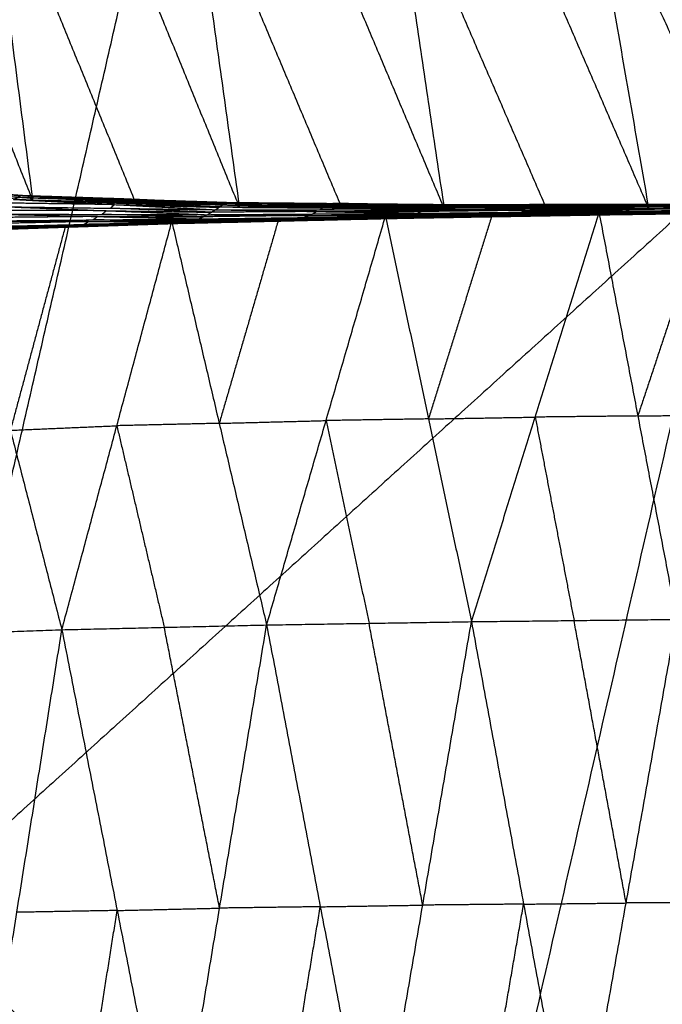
# Model space of a CAD drawing. Header units: millimetres. Extents: x -106 to 110, y -96 to 120.
# Tile 370 of 656: x -66.03 to -63.18, y 79.87 to 84.24. Entities that reach past the tile are written whole.
import ezdxf

# ---------------------------------------------------------------- set-up
doc = ezdxf.new("R2010")
doc.units = ezdxf.units.MM
doc.header["$MEASUREMENT"] = 0
doc.layers.add('Default', color=7, linetype='Continuous', true_color=0x000000)

msp = doc.modelspace()

# ---------------------------------------------------------------- linework, layer by layer
at = {"layer": 'Default'}
for points in [[(-68.8528, 82.6273, 12.0172), (-65.2191, 85.9207, 12.0172), (-61.5855, 89.2141, 12.0172)], [(-64.1707, 77.9452, 9.1165), (-62.8781, 83.5796, 10.5669), (-61.5855, 89.2141, 12.0172)], [(-67.2968, 86.7413, 8.3681), (-66.6367, 85.0911, 8.5315), (-65.9766, 83.4409, 8.6949)], [(-66.3923, 86.6676, 7.9766), (-66.1845, 85.0542, 8.3358), (-65.9766, 83.4409, 8.6949)], [(-66.3923, 86.6676, 7.9766), (-65.725, 85.0384, 8.1754), (-65.0578, 83.4092, 8.3741)], [(-65.5065, 86.6254, 7.6255), (-65.2821, 85.0173, 7.9998), (-65.0578, 83.4092, 8.3741)], [(-65.5065, 86.6254, 7.6255), (-64.8271, 85.014, 7.8508), (-64.1477, 83.4026, 8.076)], [(-64.6243, 86.6014, 7.3008), (-64.386, 85.002, 7.6884), (-64.1477, 83.4026, 8.076)], [(-64.6243, 86.6014, 7.3008), (-63.9319, 85.0031, 7.5462), (-63.2394, 83.4049, 7.7915)], [(-63.7929, 86.5856, 7.0121), (-63.5162, 84.9953, 7.4018), (-63.2394, 83.4049, 7.7915)], [(-63.7929, 86.5856, 7.0121), (-63.0642, 84.9969, 7.2651), (-62.3355, 83.4081, 7.5181)], [(-66.5117, 80.2863, 10.5669), (-65.8654, 83.1035, 11.292), (-65.2191, 85.9207, 12.0172)], [(-66.1845, 85.0542, 8.3358), (-65.8508, 84.2396, 8.4351), (-65.5172, 83.425, 8.5345)], [(-65.2821, 85.0173, 7.9998), (-64.9424, 84.2116, 8.1124), (-64.6027, 83.4059, 8.2251)], [(-64.386, 85.002, 7.6884), (-64.0398, 84.2029, 7.8111), (-63.6936, 83.4038, 7.9338)], [(-63.5162, 84.9953, 7.4018), (-63.1518, 84.2009, 7.5283), (-62.7875, 83.4065, 7.6548)], [(-64.1707, 77.9452, 9.1165), (-60.7777, 81.0204, 9.1165), (-57.3848, 84.0956, 9.1165)], [(-62.8781, 83.5796, 10.5669), (-64.6949, 81.9329, 10.5669), (-66.5117, 80.2863, 10.5669)], [(-66.966, 83.5259, 8.9846), (-66.4973, 83.4936, 8.826), (-66.0286, 83.4613, 8.6674)], [(-66.9303, 83.5329, 9.0163), (-66.4795, 83.4971, 8.8418), (-66.0286, 83.4613, 8.6674)], [(-66.9303, 83.5329, 9.0163), (-66.4645, 83.4964, 8.8498), (-65.9987, 83.4599, 8.6834)], [(-66.9017, 83.5166, 9.0459), (-66.4502, 83.4883, 8.8646), (-65.9987, 83.4599, 8.6834)], [(-66.9017, 83.5166, 9.0459), (-66.4391, 83.4788, 8.8704), (-65.9766, 83.4409, 8.6949)], [(-66.4795, 83.4971, 8.8418), (-66.2466, 83.4789, 8.7586), (-66.0137, 83.4606, 8.6754)], [(-66.0137, 83.4606, 8.6754), (-66.2391, 83.4785, 8.7626), (-66.4645, 83.4964, 8.8498)], [(-66.4502, 83.4883, 8.8646), (-66.2189, 83.4693, 8.7769), (-65.9876, 83.4504, 8.6891)], [(-66.0617, 83.444, 8.6571), (-66.0452, 83.4526, 8.6623), (-66.0286, 83.4613, 8.6674)], [(-66.0617, 83.444, 8.6571), (-65.6128, 83.4212, 8.511), (-65.164, 83.3985, 8.3649)], [(-66.0617, 83.444, 8.6571), (-65.5963, 83.4323, 8.509), (-65.1309, 83.4206, 8.3608)], [(-65.5797, 83.4409, 8.5141), (-65.8125, 83.4468, 8.5882), (-66.0452, 83.4526, 8.6623)], [(-66.0286, 83.4613, 8.6674), (-66.0137, 83.4606, 8.6754), (-65.9987, 83.4599, 8.6834)], [(-66.0286, 83.4613, 8.6674), (-65.5797, 83.4409, 8.5141), (-65.1309, 83.4206, 8.3608)], [(-66.0286, 83.4613, 8.6674), (-65.5651, 83.4462, 8.5161), (-65.1016, 83.4312, 8.3649)], [(-65.5501, 83.4456, 8.5241), (-65.7819, 83.4531, 8.5997), (-66.0137, 83.4606, 8.6754)], [(-65.9987, 83.4599, 8.6834), (-65.9876, 83.4504, 8.6891), (-65.9766, 83.4409, 8.6949)], [(-65.9987, 83.4599, 8.6834), (-65.5501, 83.4456, 8.5241), (-65.1016, 83.4312, 8.3649)], [(-65.9987, 83.4599, 8.6834), (-65.5373, 83.4434, 8.5278), (-65.0758, 83.4269, 8.3723)], [(-65.5262, 83.4339, 8.5336), (-65.7569, 83.4421, 8.6114), (-65.9876, 83.4504, 8.6891)], [(-65.9766, 83.4409, 8.6949), (-65.5262, 83.4339, 8.5336), (-65.0758, 83.4269, 8.3723)], [(-65.9766, 83.4409, 8.6949), (-65.5172, 83.425, 8.5345), (-65.0578, 83.4092, 8.3741)], [(-65.5963, 83.4323, 8.509), (-65.588, 83.4366, 8.5115), (-65.5797, 83.4409, 8.5141)], [(-65.5797, 83.4409, 8.5141), (-65.348, 83.4334, 8.4385), (-65.1162, 83.4259, 8.3629)], [(-65.5651, 83.4462, 8.5161), (-65.5576, 83.4459, 8.5201), (-65.5501, 83.4456, 8.5241)], [(-65.1162, 83.4259, 8.3629), (-65.3407, 83.4361, 8.4395), (-65.5651, 83.4462, 8.5161)], [(-65.5501, 83.4456, 8.5241), (-65.3194, 83.4373, 8.4464), (-65.0887, 83.4291, 8.3686)], [(-65.0887, 83.4291, 8.3686), (-65.313, 83.4362, 8.4482), (-65.5373, 83.4434, 8.5278)], [(-65.5373, 83.4434, 8.5278), (-65.5317, 83.4387, 8.5307), (-65.5262, 83.4339, 8.5336)], [(-65.649, 83.3942, 8.5146), (-65.8834, 83.3948, 8.5874), (-66.1178, 83.3954, 8.6601)], [(-66.0982, 83.4118, 8.6575), (-65.649, 83.3942, 8.5146), (-65.1998, 83.3765, 8.3718)], [(-66.0982, 83.4118, 8.6575), (-65.6311, 83.4052, 8.5112), (-65.164, 83.3985, 8.3649)], [(-65.6128, 83.4212, 8.511), (-65.8464, 83.4246, 8.5842), (-66.08, 83.4279, 8.6573)], [(-65.6686, 83.3777, 8.5172), (-65.6588, 83.3859, 8.5159), (-65.649, 83.3942, 8.5146)], [(-65.649, 83.3942, 8.5146), (-65.4155, 83.3908, 8.4415), (-65.1819, 83.3875, 8.3683)], [(-65.6311, 83.4052, 8.5112), (-65.622, 83.4132, 8.5111), (-65.6128, 83.4212, 8.511)], [(-65.1819, 83.3875, 8.3683), (-65.4065, 83.3963, 8.4398), (-65.6311, 83.4052, 8.5112)], [(-65.6128, 83.4212, 8.511), (-65.3801, 83.4154, 8.4369), (-65.1474, 83.4095, 8.3629)], [(-65.1474, 83.4095, 8.3629), (-65.3718, 83.4209, 8.4359), (-65.5963, 83.4323, 8.509)], [(-65.5262, 83.4339, 8.5336), (-65.2965, 83.426, 8.4534), (-65.0668, 83.418, 8.3732)], [(-65.0668, 83.418, 8.3732), (-65.292, 83.4215, 8.4539), (-65.5172, 83.425, 8.5345)], [(-65.1998, 83.3765, 8.3718), (-65.1819, 83.3875, 8.3683), (-65.164, 83.3985, 8.3649)], [(-65.164, 83.3985, 8.3649), (-65.1474, 83.4095, 8.3629), (-65.1309, 83.4206, 8.3608)], [(-65.164, 83.3985, 8.3649), (-64.6998, 83.3985, 8.2206), (-64.2357, 83.3986, 8.0763)], [(-65.164, 83.3985, 8.3649), (-64.7154, 83.3905, 8.2239), (-64.2669, 83.3825, 8.0829)], [(-64.6833, 83.4096, 8.2185), (-64.9153, 83.4096, 8.2907), (-65.1474, 83.4095, 8.3629)], [(-65.1309, 83.4206, 8.3608), (-65.1162, 83.4259, 8.3629), (-65.1016, 83.4312, 8.3649)], [(-65.1309, 83.4206, 8.3608), (-64.6833, 83.4096, 8.2185), (-64.2357, 83.3986, 8.0763)], [(-65.1309, 83.4206, 8.3608), (-64.6691, 83.4178, 8.2163), (-64.2073, 83.415, 8.0717)], [(-64.6544, 83.4231, 8.2183), (-64.8853, 83.4245, 8.2906), (-65.1162, 83.4259, 8.3629)], [(-65.1016, 83.4312, 8.3649), (-65.0887, 83.4291, 8.3686), (-65.0758, 83.4269, 8.3723)], [(-65.1016, 83.4312, 8.3649), (-64.6544, 83.4231, 8.2183), (-64.2073, 83.415, 8.0717)], [(-65.1016, 83.4312, 8.3649), (-64.6421, 83.4268, 8.2192), (-64.1827, 83.4224, 8.0736)], [(-64.6292, 83.4246, 8.2229), (-64.859, 83.4268, 8.2958), (-65.0887, 83.4291, 8.3686)], [(-65.0758, 83.4269, 8.3723), (-65.0668, 83.418, 8.3732), (-65.0578, 83.4092, 8.3741)], [(-65.0758, 83.4269, 8.3723), (-64.6292, 83.4246, 8.2229), (-64.1827, 83.4224, 8.0736)], [(-65.0758, 83.4269, 8.3723), (-64.6188, 83.4223, 8.2249), (-64.1617, 83.4177, 8.0776)], [(-64.6097, 83.4134, 8.2258), (-64.8383, 83.4157, 8.2995), (-65.0668, 83.418, 8.3732)], [(-65.0578, 83.4092, 8.3741), (-64.6097, 83.4134, 8.2258), (-64.1617, 83.4177, 8.0776)], [(-65.0578, 83.4092, 8.3741), (-64.6027, 83.4059, 8.2251), (-64.1477, 83.4026, 8.076)], [(-64.6998, 83.3985, 8.2206), (-64.6916, 83.4041, 8.2196), (-64.6833, 83.4096, 8.2185)], [(-64.2513, 83.3905, 8.0796), (-64.4756, 83.3945, 8.1501), (-64.6998, 83.3985, 8.2206)], [(-64.6833, 83.4096, 8.2185), (-64.4524, 83.4082, 8.1463), (-64.2215, 83.4068, 8.074)], [(-64.6691, 83.4178, 8.2163), (-64.6618, 83.4205, 8.2173), (-64.6544, 83.4231, 8.2183)], [(-64.2215, 83.4068, 8.074), (-64.4453, 83.4123, 8.1451), (-64.6691, 83.4178, 8.2163)], [(-64.6544, 83.4231, 8.2183), (-64.4247, 83.4209, 8.1455), (-64.195, 83.4187, 8.0726)], [(-64.6421, 83.4268, 8.2192), (-64.6357, 83.4257, 8.2211), (-64.6292, 83.4246, 8.2229)], [(-64.195, 83.4187, 8.0726), (-64.4185, 83.4227, 8.1459), (-64.6421, 83.4268, 8.2192)], [(-64.6292, 83.4246, 8.2229), (-64.4007, 83.4223, 8.1492), (-64.1722, 83.42, 8.0756)], [(-64.1722, 83.42, 8.0756), (-64.3955, 83.4212, 8.1502), (-64.6188, 83.4223, 8.2249)], [(-64.6188, 83.4223, 8.2249), (-64.6142, 83.4179, 8.2254), (-64.6097, 83.4134, 8.2258)], [(-64.6097, 83.4134, 8.2258), (-64.3822, 83.4118, 8.1513), (-64.1547, 83.4102, 8.0768)], [(-64.1547, 83.4102, 8.0768), (-64.3787, 83.408, 8.1509), (-64.6027, 83.4059, 8.2251)], [(-64.2669, 83.3825, 8.0829), (-64.2513, 83.3905, 8.0796), (-64.2357, 83.3986, 8.0763)], [(-64.2669, 83.3825, 8.0829), (-63.804, 83.3877, 7.941), (-63.3411, 83.3928, 7.799)], [(-63.7884, 83.3957, 7.9376), (-64.0199, 83.3931, 8.0086), (-64.2513, 83.3905, 8.0796)], [(-64.2357, 83.3986, 8.0763), (-64.2215, 83.4068, 8.074), (-64.2073, 83.415, 8.0717)], [(-64.2357, 83.3986, 8.0763), (-63.7753, 83.4018, 7.9347), (-63.3148, 83.4051, 7.7932)], [(-64.2357, 83.3986, 8.0763), (-63.7884, 83.3957, 7.9376), (-63.3411, 83.3928, 7.799)], [(-63.7611, 83.4101, 7.9324), (-63.9913, 83.4084, 8.0032), (-64.2215, 83.4068, 8.074)], [(-64.2073, 83.415, 8.0717), (-64.195, 83.4187, 8.0726), (-64.1827, 83.4224, 8.0736)], [(-64.2073, 83.415, 8.0717), (-63.749, 83.4164, 7.9304), (-63.2906, 83.4177, 7.7891)], [(-64.2073, 83.415, 8.0717), (-63.7611, 83.4101, 7.9324), (-63.3148, 83.4051, 7.7932)], [(-63.7366, 83.42, 7.9314), (-63.9658, 83.4194, 8.002), (-64.195, 83.4187, 8.0726)], [(-64.1827, 83.4224, 8.0736), (-63.7261, 83.4225, 7.932), (-63.2696, 83.4227, 7.7905)], [(-64.1827, 83.4224, 8.0736), (-64.1722, 83.42, 8.0756), (-64.1617, 83.4177, 8.0776)], [(-64.1827, 83.4224, 8.0736), (-63.7366, 83.42, 7.9314), (-63.2906, 83.4177, 7.7891)], [(-63.7156, 83.4202, 7.934), (-63.9439, 83.4201, 8.0048), (-64.1722, 83.42, 8.0756)], [(-64.1617, 83.4177, 8.0776), (-63.7156, 83.4202, 7.934), (-63.2696, 83.4227, 7.7905)], [(-64.1617, 83.4177, 8.0776), (-63.7066, 83.4178, 7.9355), (-63.2516, 83.4179, 7.7935)], [(-64.1617, 83.4177, 8.0776), (-64.1547, 83.4102, 8.0768), (-64.1477, 83.4026, 8.076)], [(-64.1617, 83.4177, 8.0776), (-63.7006, 83.4113, 7.9345), (-63.2394, 83.4049, 7.7915)], [(-63.6936, 83.4038, 7.9338), (-63.9241, 83.407, 8.0053), (-64.1547, 83.4102, 8.0768)], [(-64.1477, 83.4026, 8.076), (-63.6936, 83.4038, 7.9338), (-63.2394, 83.4049, 7.7915)], [(-63.804, 83.3877, 7.941), (-63.7962, 83.3917, 7.9393), (-63.7884, 83.3957, 7.9376)], [(-63.7884, 83.3957, 7.9376), (-63.5582, 83.3973, 7.8669), (-63.328, 83.399, 7.7961)], [(-63.7753, 83.4018, 7.9347), (-63.7682, 83.406, 7.9336), (-63.7611, 83.4101, 7.9324)], [(-63.328, 83.399, 7.7961), (-63.5516, 83.4004, 7.8654), (-63.7753, 83.4018, 7.9347)], [(-63.7611, 83.4101, 7.9324), (-63.5319, 83.4107, 7.8618), (-63.3027, 83.4114, 7.7912)], [(-63.749, 83.4164, 7.9304), (-63.7428, 83.4182, 7.9309), (-63.7366, 83.42, 7.9314)], [(-63.3027, 83.4114, 7.7912), (-63.5258, 83.4139, 7.8608), (-63.749, 83.4164, 7.9304)], [(-63.7366, 83.42, 7.9314), (-63.5084, 83.4201, 7.8606), (-63.2801, 83.4202, 7.7898)], [(-63.7261, 83.4225, 7.932), (-63.7209, 83.4214, 7.933), (-63.7156, 83.4202, 7.934)], [(-63.2801, 83.4202, 7.7898), (-63.5031, 83.4214, 7.8609), (-63.7261, 83.4225, 7.932)], [(-63.7156, 83.4202, 7.934), (-63.4881, 83.4202, 7.863), (-63.2606, 83.4203, 7.792)], [(-63.2606, 83.4203, 7.792), (-63.4836, 83.419, 7.8638), (-63.7066, 83.4178, 7.9355)], [(-63.7006, 83.4113, 7.9345), (-63.7036, 83.4145, 7.935), (-63.7066, 83.4178, 7.9355)], [(-63.2455, 83.4114, 7.7925), (-63.473, 83.4113, 7.8635), (-63.7006, 83.4113, 7.9345)], [(-63.7006, 83.4113, 7.9345), (-63.6971, 83.4075, 7.9342), (-63.6936, 83.4038, 7.9338)], [(-63.4598, 83.3858, 7.8533), (-62.9851, 83.3919, 7.7102), (-62.5104, 83.3981, 7.5671)], [(-63.4282, 83.3769, 7.8372), (-62.9693, 83.3875, 7.7021), (-62.5104, 83.3981, 7.5671)], [(-63.3695, 83.383, 7.8076), (-62.9046, 83.3893, 7.6677), (-62.4397, 83.3955, 7.5278)], [(-63.3695, 83.383, 7.8076), (-63.3553, 83.3879, 7.8033), (-63.3411, 83.3928, 7.799)], [(-62.8904, 83.3941, 7.6634), (-63.1229, 83.391, 7.7333), (-63.3553, 83.3879, 7.8033)], [(-63.3411, 83.3928, 7.799), (-63.328, 83.399, 7.7961), (-63.3148, 83.4051, 7.7932)], [(-63.3411, 83.3928, 7.799), (-62.8792, 83.3978, 7.6597), (-62.4174, 83.4029, 7.5204)], [(-63.3411, 83.3928, 7.799), (-62.8904, 83.3941, 7.6634), (-62.4397, 83.3955, 7.5278)], [(-62.8661, 83.404, 7.6568), (-63.097, 83.4015, 7.7264), (-63.328, 83.399, 7.7961)], [(-63.3148, 83.4051, 7.7932), (-63.3027, 83.4114, 7.7912), (-63.2906, 83.4177, 7.7891)], [(-63.3148, 83.4051, 7.7932), (-62.8557, 83.4086, 7.6544), (-62.3966, 83.4121, 7.5156)], [(-63.3148, 83.4051, 7.7932), (-62.8661, 83.404, 7.6568), (-62.4174, 83.4029, 7.5204)], [(-62.8436, 83.4149, 7.6524), (-63.0732, 83.4131, 7.7218), (-63.3027, 83.4114, 7.7912)], [(-63.2906, 83.4177, 7.7891), (-63.2801, 83.4202, 7.7898), (-63.2696, 83.4227, 7.7905)], [(-63.2906, 83.4177, 7.7891), (-62.8339, 83.4195, 7.651), (-62.3772, 83.4213, 7.5128)], [(-63.2906, 83.4177, 7.7891), (-62.8436, 83.4149, 7.6524), (-62.3966, 83.4121, 7.5156)], [(-62.8234, 83.422, 7.6517), (-63.0518, 83.4211, 7.7208), (-63.2801, 83.4202, 7.7898)], [(-63.2696, 83.4227, 7.7905), (-62.815, 83.4235, 7.6527), (-62.3603, 83.4243, 7.5148)], [(-63.2696, 83.4227, 7.7905), (-63.2606, 83.4203, 7.792), (-63.2516, 83.4179, 7.7935)], [(-63.2696, 83.4227, 7.7905), (-62.8234, 83.422, 7.6517), (-62.3772, 83.4213, 7.5128)], [(-62.806, 83.4211, 7.6541), (-63.0333, 83.4207, 7.7231), (-63.2606, 83.4203, 7.792)], [(-63.2516, 83.4179, 7.7935), (-62.806, 83.4211, 7.6541), (-62.3603, 83.4243, 7.5148)], [(-63.2516, 83.4179, 7.7935), (-62.7986, 83.4186, 7.6559), (-62.3457, 83.4194, 7.5183)], [(-63.2516, 83.4179, 7.7935), (-63.2455, 83.4114, 7.7925), (-63.2394, 83.4049, 7.7915)], [(-63.2516, 83.4179, 7.7935), (-62.7936, 83.413, 7.6558), (-62.3355, 83.4081, 7.5181)], [(-62.7875, 83.4065, 7.6548), (-63.0165, 83.4089, 7.7237), (-63.2455, 83.4114, 7.7925)], [(-63.2394, 83.4049, 7.7915), (-62.7875, 83.4065, 7.6548), (-62.3355, 83.4081, 7.5181)], [(-66.1789, 83.3488, 8.6741), (-65.7086, 83.3532, 8.5285), (-65.2383, 83.3577, 8.3829)], [(-65.6878, 83.3683, 8.5228), (-65.923, 83.3661, 8.5956), (-66.1581, 83.3638, 8.6684)], [(-66.1374, 83.3789, 8.6627), (-65.6878, 83.3683, 8.5228), (-65.2383, 83.3577, 8.3829)], [(-66.1374, 83.3789, 8.6627), (-65.6686, 83.3777, 8.5172), (-65.1998, 83.3765, 8.3718)], [(-65.728, 83.3461, 8.5378), (-65.4928, 83.3484, 8.465), (-65.2577, 83.3506, 8.3922)], [(-65.7086, 83.3532, 8.5285), (-65.6982, 83.3608, 8.5257), (-65.6878, 83.3683, 8.5228)], [(-65.2577, 83.3506, 8.3922), (-65.4832, 83.3519, 8.4604), (-65.7086, 83.3532, 8.5285)], [(-65.6878, 83.3683, 8.5228), (-65.4535, 83.3677, 8.4501), (-65.2191, 83.3671, 8.3774)], [(-65.2191, 83.3671, 8.3774), (-65.4438, 83.3724, 8.4473), (-65.6686, 83.3777, 8.5172)], [(-65.358, 83.3451, 8.451), (-64.8833, 83.3574, 8.2996), (-64.4085, 83.3698, 8.1482)], [(-64.8625, 83.354, 8.2869), (-65.0999, 83.3478, 8.3626), (-65.3373, 83.3417, 8.4383)], [(-65.3165, 83.3382, 8.4256), (-64.8625, 83.354, 8.2869), (-64.4085, 83.3698, 8.1482)], [(-65.3165, 83.3382, 8.4256), (-64.8436, 83.3491, 8.2769), (-64.3707, 83.36, 8.1282)], [(-64.8239, 83.3517, 8.2649), (-65.0603, 83.3463, 8.3392), (-65.2968, 83.3408, 8.4135)], [(-65.277, 83.3435, 8.4015), (-64.8061, 83.3522, 8.255), (-64.3352, 83.3608, 8.1085)], [(-65.277, 83.3435, 8.4015), (-64.8239, 83.3517, 8.2649), (-64.3707, 83.36, 8.1282)], [(-65.277, 83.3435, 8.4015), (-65.2577, 83.3506, 8.3922), (-65.2383, 83.3577, 8.3829)], [(-64.7867, 83.3593, 8.2457), (-65.0222, 83.355, 8.319), (-65.2577, 83.3506, 8.3922)], [(-65.2383, 83.3577, 8.3829), (-65.2191, 83.3671, 8.3774), (-65.1998, 83.3765, 8.3718)], [(-65.2383, 83.3577, 8.3829), (-64.7695, 83.3637, 8.2379), (-64.3008, 83.3696, 8.0928)], [(-65.2383, 83.3577, 8.3829), (-64.7867, 83.3593, 8.2457), (-64.3352, 83.3608, 8.1085)], [(-64.7503, 83.373, 8.2323), (-64.9847, 83.3701, 8.3048), (-65.2191, 83.3671, 8.3774)], [(-65.1998, 83.3765, 8.3718), (-64.7334, 83.3795, 8.2274), (-64.2669, 83.3825, 8.0829)], [(-65.1998, 83.3765, 8.3718), (-64.7503, 83.373, 8.2323), (-64.3008, 83.3696, 8.0928)], [(-64.7154, 83.3905, 8.2239), (-64.9487, 83.389, 8.2961), (-65.1819, 83.3875, 8.3683)], [(-64.8833, 83.3574, 8.2996), (-65.0153, 82.9034, 7.6546), (-65.1474, 82.4493, 7.0096)], [(-64.9367, 81.5535, 5.5682), (-64.6726, 82.4616, 6.8582), (-64.4085, 83.3698, 8.1482)], [(-64.8833, 83.3574, 8.2996), (-64.8729, 83.3557, 8.2932), (-64.8625, 83.354, 8.2869)], [(-64.8625, 83.354, 8.2869), (-64.6261, 83.3594, 8.2125), (-64.3896, 83.3649, 8.1382)], [(-64.3896, 83.3649, 8.1382), (-64.6166, 83.357, 8.2076), (-64.8436, 83.3491, 8.2769)], [(-64.8436, 83.3491, 8.2769), (-64.8338, 83.3504, 8.2709), (-64.8239, 83.3517, 8.2649)], [(-64.8239, 83.3517, 8.2649), (-64.5884, 83.3561, 8.1916), (-64.3529, 83.3604, 8.1184)], [(-64.3529, 83.3604, 8.1184), (-64.5795, 83.3563, 8.1867), (-64.8061, 83.3522, 8.255)], [(-64.8061, 83.3522, 8.255), (-64.7964, 83.3557, 8.2504), (-64.7867, 83.3593, 8.2457)], [(-64.7867, 83.3593, 8.2457), (-64.5523, 83.3622, 8.1732), (-64.318, 83.3652, 8.1007)], [(-64.7695, 83.3637, 8.2379), (-64.7599, 83.3683, 8.2351), (-64.7503, 83.373, 8.2323)], [(-64.318, 83.3652, 8.1007), (-64.5437, 83.3644, 8.1693), (-64.7695, 83.3637, 8.2379)], [(-64.7503, 83.373, 8.2323), (-64.5171, 83.3745, 8.1601), (-64.2838, 83.376, 8.0879)], [(-64.7334, 83.3795, 8.2274), (-64.7244, 83.385, 8.2256), (-64.7154, 83.3905, 8.2239)], [(-64.2838, 83.376, 8.0879), (-64.5086, 83.3778, 8.1576), (-64.7334, 83.3795, 8.2274)], [(-64.7154, 83.3905, 8.2239), (-64.4834, 83.3905, 8.1517), (-64.2513, 83.3905, 8.0796)], [(-64.4085, 83.3698, 8.1482), (-63.9342, 83.3778, 8.0007), (-63.4598, 83.3858, 7.8533)], [(-64.4085, 83.3698, 8.1482), (-64.3896, 83.3649, 8.1382), (-64.3707, 83.36, 8.1282)], [(-64.4085, 83.3698, 8.1482), (-64.2176, 82.4689, 6.7232), (-64.0266, 81.5681, 5.2983)], [(-64.3896, 83.3649, 8.1382), (-64.1619, 83.3713, 8.0695), (-63.9342, 83.3778, 8.0007)], [(-63.9153, 83.3729, 7.9907), (-64.1525, 83.3689, 8.0645), (-64.3896, 83.3649, 8.1382)], [(-64.3707, 83.36, 8.1282), (-63.9153, 83.3729, 7.9907), (-63.4598, 83.3858, 7.8533)], [(-64.3707, 83.36, 8.1282), (-63.8995, 83.3684, 7.9827), (-63.4282, 83.3769, 7.8372)], [(-64.3707, 83.36, 8.1282), (-64.3529, 83.3604, 8.1184), (-64.3352, 83.3608, 8.1085)], [(-63.8817, 83.3688, 7.9729), (-64.1173, 83.3646, 8.0456), (-64.3529, 83.3604, 8.1184)], [(-64.3352, 83.3608, 8.1085), (-63.8817, 83.3688, 7.9729), (-63.4282, 83.3769, 7.8372)], [(-64.3352, 83.3608, 8.1085), (-63.8667, 83.3688, 7.9647), (-63.3983, 83.3767, 7.8208)], [(-64.3352, 83.3608, 8.1085), (-64.318, 83.3652, 8.1007), (-64.3008, 83.3696, 8.0928)], [(-63.8495, 83.3731, 7.9568), (-64.0837, 83.3692, 8.0288), (-64.318, 83.3652, 8.1007)], [(-64.3008, 83.3696, 8.0928), (-63.8351, 83.3763, 7.9502), (-63.3695, 83.383, 7.8076)], [(-64.3008, 83.3696, 8.0928), (-64.2838, 83.376, 8.0879), (-64.2669, 83.3825, 8.0829)], [(-64.3008, 83.3696, 8.0928), (-63.8495, 83.3731, 7.9568), (-63.3983, 83.3767, 7.8208)], [(-63.8182, 83.3828, 7.9453), (-64.051, 83.3794, 8.0166), (-64.2838, 83.376, 8.0879)], [(-64.2669, 83.3825, 8.0829), (-63.8182, 83.3828, 7.9453), (-63.3695, 83.383, 7.8076)], [(-63.9342, 83.3778, 8.0007), (-64.0759, 82.9234, 7.362), (-64.2176, 82.4689, 6.7232)], [(-64.0266, 81.5681, 5.2983), (-63.7432, 82.477, 6.5758), (-63.4598, 83.3858, 7.8533)], [(-63.9153, 83.3729, 7.9907), (-63.6796, 83.3771, 7.918), (-63.444, 83.3813, 7.8452)], [(-63.8995, 83.3684, 7.9827), (-63.9074, 83.3706, 7.9867), (-63.9153, 83.3729, 7.9907)], [(-63.8995, 83.3684, 7.9827), (-63.8906, 83.3686, 7.9778), (-63.8817, 83.3688, 7.9729)], [(-63.8817, 83.3688, 7.9729), (-63.6475, 83.3728, 7.9009), (-63.4133, 83.3768, 7.829)], [(-63.4133, 83.3768, 7.829), (-63.64, 83.3728, 7.8968), (-63.8667, 83.3688, 7.9647)], [(-63.8667, 83.3688, 7.9647), (-63.8581, 83.3709, 7.9608), (-63.8495, 83.3731, 7.9568)], [(-63.8495, 83.3731, 7.9568), (-63.6167, 83.3765, 7.8855), (-63.3839, 83.3799, 7.8142)], [(-63.8351, 83.3763, 7.9502), (-63.8267, 83.3795, 7.9477), (-63.8182, 83.3828, 7.9453)], [(-63.3839, 83.3799, 7.8142), (-63.6095, 83.3781, 7.8822), (-63.8351, 83.3763, 7.9502)], [(-63.8182, 83.3828, 7.9453), (-63.5868, 83.3853, 7.8743), (-63.3553, 83.3879, 7.8033)], [(-63.3553, 83.3879, 7.8033), (-63.5797, 83.3878, 7.8721), (-63.804, 83.3877, 7.941)], [(-63.4598, 83.3858, 7.8533), (-63.444, 83.3813, 7.8452), (-63.4282, 83.3769, 7.8372)], [(-63.4598, 83.3858, 7.8533), (-63.2874, 82.482, 6.4458), (-63.1151, 81.5783, 5.0384)], [(-63.444, 83.3813, 7.8452), (-63.2146, 83.3866, 7.7777), (-62.9851, 83.3919, 7.7102)], [(-62.9693, 83.3875, 7.7021), (-63.2066, 83.3844, 7.7737), (-63.444, 83.3813, 7.8452)], [(-63.4282, 83.3769, 7.8372), (-62.9569, 83.3839, 7.6952), (-62.4856, 83.391, 7.5532)], [(-63.4282, 83.3769, 7.8372), (-63.4133, 83.3768, 7.829), (-63.3983, 83.3767, 7.8208)], [(-62.942, 83.3838, 7.687), (-63.1776, 83.3803, 7.758), (-63.4133, 83.3768, 7.829)], [(-63.3983, 83.3767, 7.8208), (-62.942, 83.3838, 7.687), (-62.4856, 83.391, 7.5532)], [(-63.3983, 83.3767, 7.8208), (-62.9303, 83.3837, 7.68), (-62.4623, 83.3907, 7.5392)], [(-63.3983, 83.3767, 7.8208), (-63.3839, 83.3799, 7.8142), (-63.3695, 83.383, 7.8076)], [(-62.9159, 83.3869, 7.6734), (-63.1499, 83.3834, 7.7438), (-63.3839, 83.3799, 7.8142)], [(-63.3695, 83.383, 7.8076), (-62.9159, 83.3869, 7.6734), (-62.4623, 83.3907, 7.5392)], [(-62.9851, 83.3919, 7.7102), (-63.1363, 82.937, 7.078), (-63.2874, 82.482, 6.4458)], [(-66.3044, 83.3046, 8.7581), (-65.8312, 83.3249, 8.6046), (-65.358, 83.3451, 8.451)], [(-65.8097, 83.3261, 8.588), (-66.0463, 83.3159, 8.6648), (-66.2829, 83.3058, 8.7416)], [(-66.2829, 83.3058, 8.7416), (-66.057, 83.3153, 8.6731), (-65.8312, 83.3249, 8.6046)], [(-66.2614, 83.307, 8.725), (-65.8097, 83.3261, 8.588), (-65.358, 83.3451, 8.451)], [(-66.2614, 83.307, 8.725), (-65.789, 83.3226, 8.5753), (-65.3165, 83.3382, 8.4256)], [(-65.7683, 83.3307, 8.5606), (-66.0045, 83.3229, 8.6354), (-66.2407, 83.3151, 8.7103)], [(-66.22, 83.3231, 8.6955), (-65.7485, 83.3333, 8.5485), (-65.277, 83.3435, 8.4015)], [(-66.22, 83.3231, 8.6955), (-65.7683, 83.3307, 8.5606), (-65.3165, 83.3382, 8.4256)], [(-65.728, 83.3461, 8.5378), (-65.9637, 83.341, 8.6113), (-66.1995, 83.3359, 8.6848)], [(-66.1789, 83.3488, 8.6741), (-65.728, 83.3461, 8.5378), (-65.277, 83.3435, 8.4015)], [(-65.8312, 83.3249, 8.6046), (-65.9533, 82.8717, 7.9543), (-66.0754, 82.4184, 7.304)], [(-65.8465, 81.5322, 5.8499), (-65.6023, 82.4387, 7.1505), (-65.358, 83.3451, 8.451)], [(-65.8097, 83.3261, 8.588), (-65.5735, 83.3339, 8.5132), (-65.3373, 83.3417, 8.4383)], [(-65.789, 83.3226, 8.5753), (-65.7993, 83.3243, 8.5817), (-65.8097, 83.3261, 8.588)], [(-65.789, 83.3226, 8.5753), (-65.7786, 83.3266, 8.5679), (-65.7683, 83.3307, 8.5606)], [(-65.7683, 83.3307, 8.5606), (-65.5325, 83.3357, 8.487), (-65.2968, 83.3408, 8.4135)], [(-65.7485, 83.3333, 8.5485), (-65.7382, 83.3397, 8.5432), (-65.728, 83.3461, 8.5378)], [(-65.2968, 83.3408, 8.4135), (-65.5226, 83.3371, 8.481), (-65.7485, 83.3333, 8.5485)], [(-65.358, 83.3451, 8.451), (-65.3373, 83.3417, 8.4383), (-65.3165, 83.3382, 8.4256)], [(-65.358, 83.3451, 8.451), (-65.1474, 82.4493, 7.0096), (-64.9367, 81.5535, 5.5682)], [(-65.3165, 83.3382, 8.4256), (-65.2968, 83.3408, 8.4135), (-65.277, 83.3435, 8.4015)], [(-66.3044, 83.3046, 8.7581), (-66.0754, 82.4184, 7.304), (-65.8465, 81.5322, 5.8499)], [(-68.8528, 82.6273, 12.0172), (-66.5117, 80.2863, 10.5669), (-64.1707, 77.9452, 9.1165)], [(-64.2176, 82.4689, 6.7232), (-63.9804, 82.4729, 6.6495), (-63.7432, 82.477, 6.5758)], [(-63.2874, 82.482, 6.4458), (-63.5153, 82.4795, 6.5108), (-63.7432, 82.477, 6.5758)], [(-63.7432, 82.477, 6.5758), (-63.657, 82.0251, 5.8721), (-63.5708, 81.5732, 5.1683)], [(-63.2874, 82.482, 6.4458), (-63.0501, 82.4851, 6.3743), (-62.8127, 82.4882, 6.3028)], [(-66.0754, 82.4184, 7.304), (-65.8388, 82.4286, 7.2273), (-65.6023, 82.4387, 7.1505)], [(-65.1474, 82.4493, 7.0096), (-65.3748, 82.444, 7.0801), (-65.6023, 82.4387, 7.1505)], [(-65.6023, 82.4387, 7.1505), (-65.4969, 81.9908, 6.4298), (-65.3916, 81.5429, 5.7091)], [(-65.1474, 82.4493, 7.0096), (-64.91, 82.4555, 6.9339), (-64.6726, 82.4616, 6.8582)], [(-64.2176, 82.4689, 6.7232), (-64.4451, 82.4653, 6.7907), (-64.6726, 82.4616, 6.8582)], [(-64.6726, 82.4616, 6.8582), (-64.5771, 82.0112, 6.1457), (-64.4816, 81.5608, 5.4332)], [(-64.9367, 81.5535, 5.5682), (-64.4816, 81.5608, 5.4332), (-64.0266, 81.5681, 5.2983)], [(-64.2431, 80.3085, 4.4322), (-64.3624, 80.9347, 4.9327), (-64.4816, 81.5608, 5.4332)], [(-64.4596, 79.0489, 3.566), (-64.2431, 80.3085, 4.4322), (-64.0266, 81.5681, 5.2983)], [(-64.0266, 81.5681, 5.2983), (-63.5708, 81.5732, 5.1683), (-63.1151, 81.5783, 5.0384)], [(-64.0266, 81.5681, 5.2983), (-63.795, 80.3128, 4.3129), (-63.5635, 79.0575, 3.3275)], [(-63.3393, 80.3179, 4.1829), (-63.4551, 80.9456, 4.6756), (-63.5708, 81.5732, 5.1683)], [(-63.5635, 79.0575, 3.3275), (-63.3393, 80.3179, 4.1829), (-63.1151, 81.5783, 5.0384)], [(-66.7512, 81.5004, 6.1425), (-66.2988, 81.5163, 5.9962), (-65.8465, 81.5322, 5.8499)], [(-66.2464, 79.0208, 4.078), (-66.0465, 80.2765, 4.9639), (-65.8465, 81.5322, 5.8499)], [(-65.8465, 81.5322, 5.8499), (-65.3916, 81.5429, 5.7091), (-64.9367, 81.5535, 5.5682)], [(-65.8465, 81.5322, 5.8499), (-65.6008, 80.2845, 4.8328), (-65.3551, 79.0368, 3.8157)], [(-65.1459, 80.2951, 4.6919), (-65.2687, 80.919, 5.2005), (-65.3916, 81.5429, 5.7091)], [(-65.3551, 79.0368, 3.8157), (-65.1459, 80.2951, 4.6919), (-64.9367, 81.5535, 5.5682)], [(-64.9367, 81.5535, 5.5682), (-64.6982, 80.3012, 4.5671), (-64.4596, 79.0489, 3.566)], [(-65.6008, 80.2845, 4.8328), (-65.3733, 80.2898, 4.7624), (-65.1459, 80.2951, 4.6919)], [(-64.6982, 80.3012, 4.5671), (-64.922, 80.2982, 4.6295), (-65.1459, 80.2951, 4.6919)], [(-64.9074, 79.0428, 3.6908), (-64.8028, 79.672, 4.129), (-64.6982, 80.3012, 4.5671)], [(-64.6982, 80.3012, 4.5671), (-64.4706, 80.3049, 4.4996), (-64.2431, 80.3085, 4.4322)], [(-63.795, 80.3128, 4.3129), (-64.0191, 80.3107, 4.3725), (-64.2431, 80.3085, 4.4322)], [(-64.0116, 79.0532, 3.4468), (-63.9033, 79.683, 3.8798), (-63.795, 80.3128, 4.3129)], [(-63.795, 80.3128, 4.3129), (-63.5672, 80.3154, 4.2479), (-63.3393, 80.3179, 4.1829)], [(-62.8934, 80.321, 4.0689), (-63.1163, 80.3195, 4.1259), (-63.3393, 80.3179, 4.1829)], [(-65.6008, 80.2845, 4.8328), (-65.8236, 80.2805, 4.8984), (-66.0465, 80.2765, 4.9639)], [(-65.8008, 79.0288, 3.9468), (-65.7008, 79.6566, 4.3898), (-65.6008, 80.2845, 4.8328)]]:
    msp.add_open_spline(points, degree=2, dxfattribs=at)

doc.saveas('drawing.dxf')
